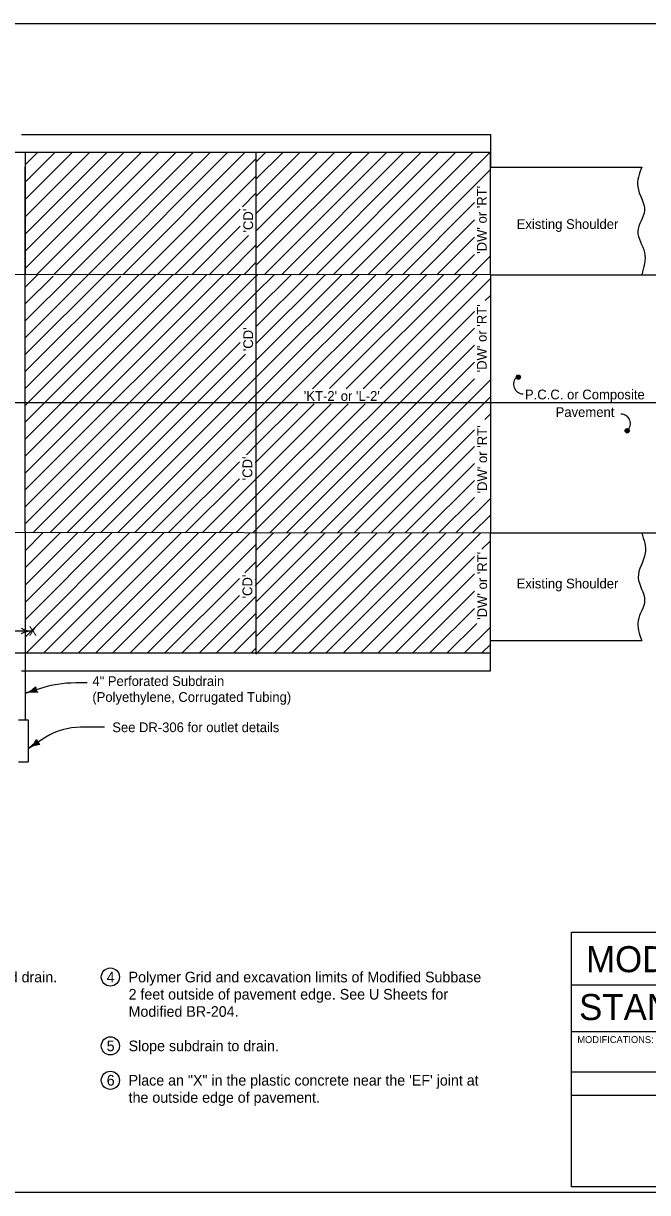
# Model space of a CAD drawing. Extents: x 5546 to 81668, y 3174 to 15999.
# Drawn here: x 23096 to 24175, y 13780 to 15800 of the extents above; entities that cross this region are included whole.
import ezdxf

# ---------------------------------------------------------------- set-up
doc = ezdxf.new("R2010")
doc.units = 0
for name, color, linetype in [('Level 61', 7, 'Continuous'), ('PS_BOLT', 7, 'Continuous'), ('PS_DIM', 7, 'Continuous'), ('tdCoLegendTitle', 7, 'Continuous'), ('tdCoShieldUsRte', 7, 'Continuous')]:
    doc.layers.add(name, color=color, linetype=linetype)

msp = doc.modelspace()

# ---------------------------------------------------------------- linework, layer by layer
msp.add_line((22356.3, 15577.8), (23903.1, 15577.8))
at = {"layer": 'Level 61'}
msp.add_lwpolyline([(21596.3, 15800.4), (24731.3, 15800.4), (24731.3, 13780.4), (21596.3, 13780.4)], close=True, dxfattribs=at)
at = {"layer": 'PS_BOLT'}
for p, q in [((23903.1, 15413.8), (23903.1, 15455.4)), ((23903.1, 15366.2), (23903.1, 14920)), ((23434.2, 14920), (23498.2, 14983.9)), ((23463.5, 14920), (23498.2, 14954.7)), ((21917.1, 14923.2), (23903.1, 14920)), ((23492.7, 14920), (23498.2, 14925.5)), ((23112.4, 14750.5), (23081.1, 14750.5)), ((23206.8, 14660.9), (23187.1, 14660.9)), ((23135.2, 14567), (23104.7, 14547.8)), ((23236.8, 14584.3), (23195.3, 14584.3))]:
    msp.add_line(p, q, dxfattribs=at)
for centre, radius, start, end in [((23959.6, 15176.9), 16.5, 131.3092, 270), ((24128.5, 15109), 16.5, 311.309, 90), ((23187.1, 14455.3), 205.6, 90, 107.8594), ((23195.3, 14471.2), 113.1, 90, 122.0832)]:
    msp.add_arc(centre, radius, start, end, dxfattribs=at)
at = {"layer": 'PS_DIM'}
for p, q in [((23093.3, 15608.6), (23903.1, 15608.6)), ((23903.1, 15608.6), (23903.1, 15552.3)), ((23099.5, 15577.8), (23099.5, 15367.3)), ((23099.5, 15376.8), (23300.5, 15577.8)), ((23099.5, 15406.6), (23270.7, 15577.8)), ((23099.5, 15436.5), (23240.9, 15577.8)), ((23099.5, 15466.3), (23211, 15577.8)), ((23099.5, 15496.2), (23181.2, 15577.8)), ((23099.5, 15526), (23151.3, 15577.8)), ((23099.5, 15555.8), (23121.5, 15577.8)), ((23118.8, 15366.2), (23330.4, 15577.8)), ((23148.7, 15366.2), (23360.2, 15577.8)), ((23178.5, 15366.2), (23390.1, 15577.8)), ((23208.4, 15366.2), (23419.9, 15577.8)), ((23238.2, 15366.2), (23449.7, 15577.8)), ((23268.1, 15366.2), (23479.6, 15577.8)), ((23498.2, 15411.7), (23664.3, 15577.8)), ((23498.2, 15531.1), (23544.9, 15577.8)), ((23498.2, 15560.9), (23515, 15577.8)), ((23498.2, 15381.9), (23694.1, 15577.8)), ((23498.2, 15577.8), (23498.2, 14920)), ((23498.2, 15471.4), (23604.6, 15577.8)), ((23498.2, 15501.3), (23574.7, 15577.8)), ((23498.2, 15441.6), (23634.4, 15577.8)), ((23512.4, 15366.2), (23724, 15577.8)), ((23542.3, 15366.2), (23753.8, 15577.8)), ((23572.1, 15366.2), (23783.7, 15577.8)), ((23602, 15366.2), (23813.5, 15577.8)), ((23631.8, 15366.2), (23843.3, 15577.8)), ((23661.7, 15366.2), (23873.2, 15577.8)), ((23691.5, 15366.2), (23903, 15577.8)), ((23903.1, 15366.2), (23903.1, 15577.8)), ((23297.9, 15366.2), (23498.2, 15566.5)), ((23099.5, 15367.3), (23099.5, 15552.3)), ((23327.8, 15366.2), (23498.2, 15536.7)), ((23721.4, 15366.2), (23903.1, 15548)), ((23903.1, 15552.2), (24164.5, 15552.2)), ((23903.1, 15366.2), (23903.1, 15552.2)), ((23474.8, 15483.4), (23498.2, 15506.9)), ((23357.6, 15366.2), (23471, 15479.6)), ((23751.2, 15366.2), (23875.7, 15490.7)), ((23781.1, 15366.2), (23875.7, 15460.8)), ((23387.4, 15366.2), (23471, 15449.8)), ((23417.3, 15366.2), (23485.1, 15434)), ((23447.1, 15366.2), (23498.2, 15417.3)), ((23810.9, 15366.2), (23875.7, 15431)), ((23840.8, 15366.2), (23875.7, 15401.2)), ((23870.6, 15366.2), (23903.1, 15398.8)), ((23477, 15366.2), (23498.2, 15387.5)), ((23903.1, 15366.2), (21870.4, 15367.3)), ((23099.5, 14923.2), (23099.5, 15367.3)), ((23099.5, 14994.3), (23471.5, 15366.2)), ((23099.5, 15111.2), (23354.6, 15366.2)), ((23099.5, 15052.7), (23413, 15366.2)), ((23099.5, 15023.5), (23442.2, 15366.2)), ((23099.5, 15228.1), (23237.7, 15366.2)), ((23099.5, 15169.6), (23296.1, 15366.2)), ((23099.5, 15140.4), (23325.4, 15366.2)), ((23099.5, 15344.9), (23120.8, 15366.2)), ((23099.5, 15286.5), (23179.3, 15366.2)), ((23099.5, 15257.3), (23208.5, 15366.2)), ((23099.5, 14965.1), (23498.2, 15363.8)), ((23099.5, 15082), (23381.3, 15363.8)), ((23099.5, 15198.8), (23264.5, 15363.8)), ((23099.5, 15315.7), (23147.6, 15363.8)), ((23498.2, 15363.8), (23500.7, 15366.2)), ((23498.2, 15334.6), (23529.9, 15366.2)), ((23498.2, 15305.3), (23559.1, 15366.2)), ((23498.2, 15217.7), (23646.8, 15366.2)), ((23498.2, 15100.8), (23763.7, 15366.2)), ((23498.2, 15188.5), (23676, 15366.2)), ((23498.2, 15130), (23734.4, 15366.2)), ((23498.2, 15159.2), (23705.2, 15366.2)), ((23498.2, 15246.9), (23617.6, 15366.2)), ((23498.2, 15276.1), (23588.3, 15366.2)), ((23595.7, 15169.1), (23792.9, 15366.2)), ((23625.5, 15169.6), (23822.1, 15366.2)), ((23654.1, 15169.1), (23851.3, 15366.2)), ((23683.4, 15169.1), (23880.5, 15366.2)), ((23712.6, 15169.1), (23903.1, 15359.6)), ((23903.1, 15366.2), (24199.5, 15366.2)), ((23099.5, 14935.9), (23498.2, 15334.6)), ((23894.2, 15321.5), (23903.1, 15330.4)), ((23112.8, 14920), (23498.2, 15305.3)), ((23498.2, 14925.5), (23875.7, 15302.9)), ((23498.2, 15276.1), (23498.2, 15276.1)), ((23521.9, 14920), (23875.7, 15273.7)), ((23142, 14920), (23471, 15248.9)), ((23498.2, 15246.9), (23498.2, 15246.9)), ((23551.1, 14920), (23875.7, 15244.5)), ((23171.3, 14920), (23480.3, 15229)), ((23200.5, 14920), (23498.2, 15217.7)), ((23580.3, 14920), (23875.7, 15215.3)), ((23229.7, 14920), (23498.2, 15188.5)), ((23609.6, 14920), (23875.7, 15186.1)), ((23638.8, 14920), (23903.1, 15184.3)), ((23258.9, 14920), (23498.2, 15159.2)), ((23668, 14920), (23903.1, 15155.1)), ((22356.3, 15145.3), (24237.5, 15145.3)), ((23288.1, 14920), (23498.2, 15130)), ((23496.8, 15041), (23599, 15143.1)), ((23496.8, 15011.8), (23628.2, 15143.1)), ((23498.2, 14983.9), (23657.4, 15143.1)), ((23498.2, 14954.7), (23686.6, 15143.1)), ((23498.2, 15071.6), (23569.7, 15143.1)), ((23893.3, 15116.1), (23903.1, 15125.9)), ((23317.4, 14920), (23498.2, 15100.8)), ((23697.2, 14920), (23875.7, 15098.4)), ((23481.9, 15055.2), (23498.2, 15071.6)), ((23726.4, 14920), (23875.7, 15069.2)), ((23346.6, 14920), (23469.6, 15042.9)), ((23496.8, 15041), (23498.2, 15042.4)), ((23755.7, 14920), (23875.7, 15040)), ((23375.8, 14920), (23469.6, 15013.7)), ((23405, 14920), (23498.2, 15013.2)), ((23784.9, 14920), (23875.7, 15010.7)), ((23814.1, 14920), (23875.7, 14981.5)), ((23843.3, 14920), (23903.1, 14979.8)), ((23872.5, 14920), (23903.1, 14950.5)), ((23099.5, 14923.2), (23099.5, 14712.8)), ((23099.5, 14740.1), (23279.3, 14920)), ((23099.5, 14770), (23249.5, 14920)), ((23099.5, 14799.8), (23219.6, 14920)), ((23099.5, 14829.7), (23189.8, 14920)), ((23099.5, 14859.5), (23159.9, 14920)), ((23099.5, 14889.4), (23130.1, 14920)), ((23102, 14712.8), (23309.2, 14920)), ((23131.8, 14712.8), (23339, 14920)), ((23161.7, 14712.8), (23368.9, 14920)), ((23191.5, 14712.8), (23398.7, 14920)), ((23221.4, 14712.8), (23428.6, 14920)), ((23251.2, 14712.8), (23458.4, 14920)), ((23281.1, 14712.8), (23488.3, 14920)), ((23496.8, 14828.7), (23588.1, 14920)), ((23498.2, 14710.7), (23707.5, 14920)), ((23498.2, 14740.5), (23677.7, 14920)), ((23498.2, 14770.4), (23647.8, 14920)), ((23498.2, 14800.2), (23618, 14920)), ((23498.2, 14889.8), (23528.4, 14920)), ((23498.2, 14920), (23498.2, 14712.8)), ((23498.2, 14859.9), (23558.3, 14920)), ((23530.2, 14712.8), (23737.4, 14920)), ((23560, 14712.8), (23767.2, 14920)), ((23589.9, 14712.8), (23797, 14920)), ((23619.7, 14712.8), (23826.9, 14920)), ((23649.6, 14712.8), (23856.7, 14920)), ((23679.4, 14712.8), (23886.6, 14920)), ((23903.1, 14920), (24199.5, 14920)), ((23903.1, 14712.8), (23903.1, 14920)), ((23310.9, 14712.8), (23498.2, 14900.1)), ((23888.4, 14891.9), (23903.1, 14906.7)), ((23479.2, 14851.2), (23498.2, 14870.2)), ((23709.2, 14712.8), (23875.7, 14879.2)), ((23739.1, 14712.8), (23875.7, 14849.3)), ((23340.8, 14712.8), (23469.6, 14841.6)), ((23496.8, 14839), (23498.2, 14840.4)), ((23370.6, 14712.8), (23469.6, 14811.7)), ((23400.5, 14712.8), (23498.2, 14810.5)), ((23768.9, 14712.8), (23875.7, 14819.5)), ((23798.8, 14712.8), (23875.7, 14789.7)), ((23430.3, 14712.8), (23498.2, 14780.7)), ((23460.1, 14712.8), (23498.2, 14750.8)), ((23828.6, 14712.8), (23879.5, 14763.7)), ((23858.5, 14712.8), (23903.1, 14757.4)), ((23888.3, 14712.8), (23903.1, 14727.6)), ((23903.1, 14734), (24164.5, 14734)), ((23903.1, 14681.9), (23903.1, 14734)), ((22762.2, 14712.8), (23903.1, 14712.8)), ((23099.5, 14712.8), (23099.5, 14597.1)), ((23490, 14712.8), (23498.2, 14721)), ((23093.3, 14681.9), (23903.1, 14681.9)), ((23124.1, 14651), (23099.5, 14643)), ((23099.5, 14643), (23118.3, 14649.1)), ((23088.2, 14597.1), (23104.7, 14597.1)), ((23104.7, 14597.1), (23104.7, 14524.6)), ((23104.7, 14547.8), (23121.4, 14558.3)), ((23088.2, 14524.6), (23104.7, 14524.6))]:
    msp.add_line(p, q, dxfattribs=at)
for points in [[(23951.2, 15186), (23952.4, 15186.5), (23954.3, 15187.1), (23954.7, 15189), (23954.4, 15190.7), (23953.2, 15192.3), (23951.4, 15192.1), (23949.5, 15191.8), (23948.6, 15190.3), (23948.4, 15188.7), (23949.5, 15186.6), (23950.9, 15186.5), (23952.8, 15186.9), (23954.4, 15188.2), (23954.3, 15190), (23953.1, 15191.4), (23951.4, 15191.6), (23949.5, 15191.2), (23949.2, 15190.1), (23948.8, 15188.8), (23949.7, 15187.3), (23951.1, 15187.3), (23952.7, 15187.6), (23953.8, 15188.5), (23953.2, 15190), (23952, 15191), (23950.4, 15191), (23950, 15190.2), (23949.5, 15189.2), (23950.3, 15187.9), (23951.5, 15187.7), (23952.5, 15188.2), (23952.6, 15189.4), (23952.1, 15190.2), (23951, 15190.5), (23950.5, 15190.1), (23950.2, 15189.4), (23950.7, 15188.5), (23951.5, 15188.3), (23952.2, 15188.7), (23952.1, 15189.4), (23951.5, 15189.8), (23950.8, 15189.8), (23950.8, 15189.2), (23951.5, 15188.9)], [(24139.1, 15093.2), (24140.4, 15093.8), (24142.3, 15094.4), (24142.6, 15096.3), (24142.4, 15098), (24141.2, 15099.6), (24139.4, 15099.4), (24137.4, 15099.1), (24136.5, 15097.6), (24136.4, 15096), (24137.5, 15093.9), (24138.9, 15093.7), (24140.8, 15094.2), (24142.3, 15095.4), (24142.3, 15097.2), (24141.1, 15098.7), (24139.4, 15098.9), (24137.5, 15098.5), (24137.2, 15097.4), (24136.8, 15096.1), (24137.7, 15094.6), (24139.1, 15094.6), (24140.7, 15094.9), (24141.8, 15095.7), (24141.2, 15097.3), (24140, 15098.2), (24138.4, 15098.3), (24138, 15097.4), (24137.5, 15096.5), (24138.3, 15095.2), (24139.5, 15094.9), (24140.5, 15095.5), (24140.6, 15096.7), (24140, 15097.5), (24139, 15097.8), (24138.5, 15097.3), (24138.2, 15096.7), (24138.7, 15095.8), (24139.5, 15095.6), (24140.2, 15096), (24140.1, 15096.6), (24139.5, 15097.1), (24138.8, 15097), (24138.8, 15096.5), (24139.4, 15096.2)], [(23119.1, 14645.5), (23117.2, 14648.8), (23116.8, 14652.5), (23113.3, 14649.2), (23107.1, 14645.5), (23114.8, 14646.1), (23118.3, 14645.8), (23116.6, 14648.6), (23116.1, 14650.9), (23113.8, 14648.7), (23110.4, 14646.6), (23114.7, 14646.7), (23117, 14646.7), (23115.7, 14649.5), (23113.3, 14647.5), (23115.7, 14647.5), (23115.3, 14648.6), (23114.5, 14647.9)], [(23123, 14555), (23120.4, 14557.7), (23119.1, 14561.3), (23116.5, 14557.1), (23111.4, 14552.1), (23118.7, 14554.6), (23122.2, 14555.1), (23119.8, 14557.4), (23118.8, 14559.6), (23117.1, 14556.8), (23114.3, 14553.9), (23118.5, 14555.1), (23120.7, 14555.6), (23118.7, 14558.1), (23116.9, 14555.5), (23119.2, 14556.1), (23118.6, 14557.1), (23117.9, 14556.2)]]:
    msp.add_lwpolyline(points, dxfattribs=at)
for centre, radius in [((23951.4, 15189.3), 3.62), ((24139.4, 15096.6), 3.62), ((23246.7, 14152.8), 15.7), ((23246.7, 14033.9), 15.7), ((23246.7, 13974.5), 15.7)]:
    msp.add_circle(centre, radius, dxfattribs=at)
for centre, radius, start, end in [((23112.4, 14792.8), 42.3, 241.9275, 270), ((23112.4, 14708.3), 42.3, 90, 118.0725), ((23086.1, 14684.6), 43.7, 287.8585, 315.9309), ((23112.9, 14601.5), 43.7, 79.786, 107.8585), ((23134.4, 14654.3), 16.9, 180.1251, 215.5918), ((23081.5, 14584.8), 43.7, 302.0841, 330.1566), ((23127.9, 14510.8), 43.7, 94.0116, 122.0841), ((23135.7, 14567.3), 16.9, 194.3508, 229.8175)]:
    msp.add_arc(centre, radius, start, end, dxfattribs=at)
for points in [[(24164.5, 15552.2), (24157.6, 15517.8), (24169.3, 15476.9), (24157.9, 15441.2), (24169.3, 15404.4), (24164.5, 15366.2)], [(24164.5, 14920), (24170.6, 14885.1), (24158.5, 14843.1), (24169.6, 14803.1), (24158.2, 14768.5), (24164.5, 14734)]]:
    msp.add_spline(points, degree=3, dxfattribs=at)
at = {"layer": 'tdCoLegendTitle'}
for p, q in [((24043.3, 14139.1), (24520.4, 14139.1)), ((24043.3, 14059), (24731.3, 14059)), ((24043.3, 13989), (24731.3, 13989)), ((24043.3, 13949), (24731.3, 13949)), ((24043.3, 13949), (24731.3, 13949))]:
    msp.add_line(p, q, dxfattribs=at)
msp.add_lwpolyline([(24043.3, 14230.4), (24731.3, 14230.4), (24731.3, 13790.4), (24043.3, 13790.4)], close=True, dxfattribs=at)

# ---------------------------------------------------------------- texts
at = {"layer": 'PS_BOLT'}
for s, height, p in [("'DW' or 'RT'", 16.884, (23896.8, 15402.2)), ("'CD'", 16.88, (23493.2, 15439)), ("'DW' or 'RT'", 16.884, (23896.8, 15197.5)), ("'CD'", 16.88, (23493.2, 15234)), ("'DW' or 'RT'", 16.884, (23897.4, 14988.3)), ("'CD'", 16.88, (23491.8, 15010.9)), ("'DW' or 'RT'", 16.884, (23897.4, 14769.9)), ("'CD'", 16.88, (23491.8, 14806.8))]:
    msp.add_text(s, height=height, rotation=90, dxfattribs=at).set_placement(p)
for s, height, p in [('Existing Shoulder', 16.884, (23948.5, 15445.2)), ("'KT-2' or 'L-2'", 16.884, (23580.8, 15148.2)), ('P.C.C. or Composite', 16.884, (23962.8, 15150.8)), ('Pavement', 16.88, (24015.8, 15120.4)), ('Existing Shoulder', 16.884, (23948.5, 14824.2)), ('X', 16, (23105.6, 14742.5)), ('4" Perforated Subdrain ', 16.8, (23215.6, 14655.7)), ('(Polyethylene, Corrugated Tubing)', 16.8, (23215.6, 14628.2)), ('See DR-306 for outlet details', 16.8, (23250, 14575.9)), ('Continue 4 inch Sloped Curb to edge of the bridge end drain.', 18.375, (22492.2, 14143.6)), ('4', 18.4, (23240.3, 14143.6)), ('Polymer Grid and excavation limits of Modified Subbase', 18.375, (23278.2, 14143.6)), ('2 feet outside of pavement edge. See U Sheets for', 18.375, (23278.2, 14113.9)), ('Modified BR-204.', 18.375, (23278.2, 14084.1)), ('5', 18.4, (23240.3, 14024.7)), ('Slope subdrain to drain.', 18.375, (23278.2, 14024.7)), ('6', 18.4, (23240.4, 13965.3)), ('Place an "X" in the plastic concrete near the \'EF\' joint at', 18.375, (23278.2, 13965.3)), ('the outside edge of pavement.', 18.375, (23278.2, 13935.6))]:
    msp.add_text(s, height=height, dxfattribs=at).set_placement(p)
at = {"layer": 'tdCoLegendTitle'}
msp.add_text('STANDARD ROAD PLAN', height=45.001, dxfattribs=at).set_placement((24056.4, 14078.5))
at = {"layer": 'tdCoShieldUsRte'}
for s, height, p in [('MODIFIED', 45, (24068.4, 14161.2)), ('MODIFICATIONS:', 12, (24053.3, 14038.7))]:
    msp.add_text(s, height=height, dxfattribs=at).set_placement(p)

doc.saveas('drawing.dxf')
